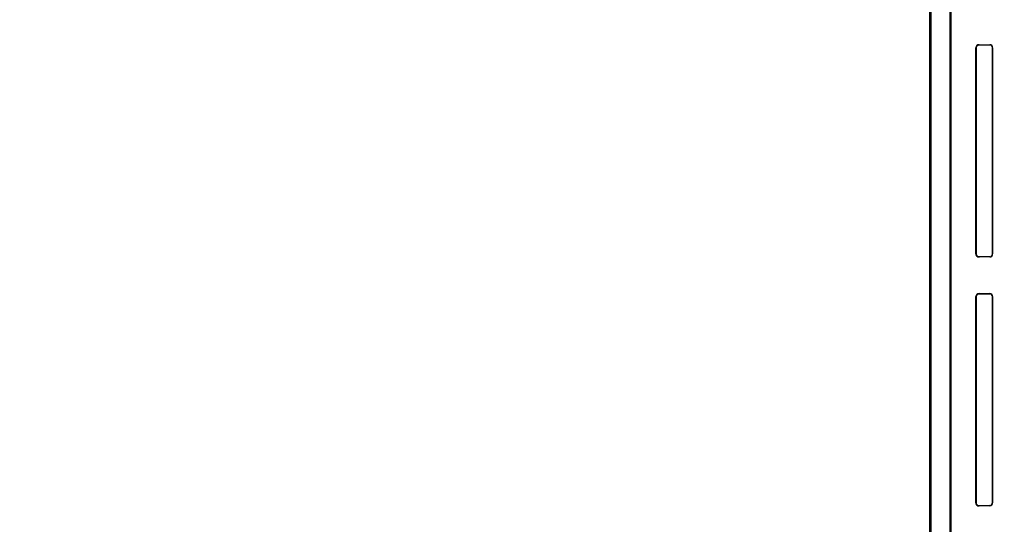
# Model space of a CAD drawing. Header units: millimetres. Extents: x 0 to 297, y 0 to 210.
# Tile 358 of 446: x 241.134 to 242.381, y 158.348 to 158.987. Entities that reach past the tile are written whole.
import ezdxf

# ---------------------------------------------------------------- set-up
doc = ezdxf.new("R2010")
doc.units = ezdxf.units.MM
doc.header["$LTSCALE"] = 16.335
doc.layers.get('0').update_dxf_attribs({"linetype": 'CONTINUOUS'})
for name, color, linetype in [('AXES_REF', 7, 'CONTINUOUS'), ('INTFCLR_1', 7, 'CONTINUOUS'), ('INTFCLR_72935', 7, 'CONTINUOUS')]:
    doc.layers.add(name, color=color, linetype=linetype)

msp = doc.modelspace()

# ---------------------------------------------------------------- linework, layer by layer
at = {"color": 7, "linetype": 'Continuous'}
for radius in [8.7262, 8.7255, 8.6696]:
    msp.add_circle((241.415, 154.4106), radius, dxfattribs=at)
msp.add_arc((241.415, 154.4106), 8.64, 278.27713, 261.72287, dxfattribs=at)
at = {"layer": 'AXES_REF', "color": 9, "linetype": 'Continuous'}
msp.add_circle((241.415, 154.4106), 5.3357, dxfattribs=at)
msp.add_arc((241.415, 154.4106), 7.9601, 94.41181, 85.58819, dxfattribs=at)
at = {"layer": 'INTFCLR_1', "color": 6, "linetype": 'Continuous'}
for p, q in [((242.2869, 157.5606), (242.2869, 159.9636)), ((242.2885, 157.5606), (242.2885, 159.9636)), ((242.3123, 159.1244), (242.3123, 158.0397)), ((242.3139, 158.0397), (242.3139, 159.1244)), ((242.3451, 158.9511), (242.3451, 158.6901)), ((242.3454, 158.9511), (242.3454, 158.6901)), ((242.3661, 158.6901), (242.3661, 158.9511)), ((242.3663, 158.6901), (242.3663, 158.9511)), ((242.3451, 158.6361), (242.3451, 158.3751)), ((242.3454, 158.6361), (242.3454, 158.3751)), ((242.3661, 158.3751), (242.3661, 158.6361)), ((242.3663, 158.3751), (242.3663, 158.6361))]:
    msp.add_line(p, q, dxfattribs=at)
at = {"layer": 'INTFCLR_1', "color": 9, "linetype": 'Continuous'}
for p, q in [((242.3451, 158.9511), (242.3454, 158.9511)), ((242.349, 158.9547), (242.349, 158.955)), ((242.3625, 158.9548), (242.3625, 158.9547)), ((242.3661, 158.9511), (242.3663, 158.9511)), ((242.3454, 158.6901), (242.3451, 158.6901)), ((242.3663, 158.6901), (242.3661, 158.6901)), ((242.349, 158.6862), (242.349, 158.6864)), ((242.3625, 158.6865), (242.3625, 158.6863)), ((242.349, 158.6397), (242.349, 158.64)), ((242.3625, 158.6398), (242.3625, 158.6397)), ((242.3451, 158.6361), (242.3454, 158.6361)), ((242.3661, 158.6361), (242.3663, 158.6361)), ((242.3454, 158.3751), (242.3451, 158.3751)), ((242.349, 158.3712), (242.349, 158.3714)), ((242.3625, 158.3715), (242.3625, 158.3713)), ((242.3663, 158.3751), (242.3661, 158.3751))]:
    msp.add_line(p, q, dxfattribs=at)
at = {"layer": 'INTFCLR_1', "color": 7, "linetype": 'Continuous'}
for points in [[(242.349, 158.9547), (242.3489, 158.9547), (242.3488, 158.9547), (242.3486, 158.9547), (242.3485, 158.9547), (242.3484, 158.9547), (242.3483, 158.9547), (242.3482, 158.9546), (242.348, 158.9546), (242.3479, 158.9546)], [(242.3479, 158.6866), (242.348, 158.6865), (242.3482, 158.6865), (242.3483, 158.6865), (242.3484, 158.6865), (242.3485, 158.6865), (242.3486, 158.6864), (242.3488, 158.6864), (242.3489, 158.6864), (242.349, 158.6864)], [(242.349, 158.6397), (242.3489, 158.6397), (242.3488, 158.6397), (242.3486, 158.6397), (242.3485, 158.6397), (242.3484, 158.6397), (242.3483, 158.6397), (242.3482, 158.6396), (242.348, 158.6396), (242.3479, 158.6396)], [(242.3479, 158.3716), (242.348, 158.3715), (242.3482, 158.3715), (242.3483, 158.3715), (242.3484, 158.3715), (242.3485, 158.3715), (242.3486, 158.3714), (242.3488, 158.3714), (242.3489, 158.3714), (242.349, 158.3714)]]:
    msp.add_lwpolyline(points, dxfattribs=at)
at = {"layer": 'INTFCLR_1', "color": 6, "linetype": 'Continuous'}
for centre, radius, start, end in [((242.349, 158.9511), 0.00388, 89.5035, 179.9896), ((242.3625, 158.9511), 0.00377, 0.0052, 89.6013), ((242.3625, 158.9511), 0.00358, 0.003, 89.6832), ((242.349, 158.6901), 0.00388, 180.0104, 270.4965), ((242.3625, 158.6901), 0.00377, 270.3987, 359.9948), ((242.3625, 158.6901), 0.00358, 270.3163, 359.9974), ((242.349, 158.6361), 0.00388, 89.5035, 179.9897), ((242.3625, 158.6361), 0.00377, 0.0052, 89.6013), ((242.3625, 158.6361), 0.00358, 0.003, 89.6832), ((242.349, 158.3751), 0.00388, 180.0104, 270.4966), ((242.3625, 158.3751), 0.00377, 270.3986, 359.9948), ((242.3625, 158.3751), 0.00358, 270.3163, 359.9975)]:
    msp.add_arc(centre, radius, start, end, dxfattribs=at)
at = {"layer": 'INTFCLR_1', "color": 7, "linetype": 'Continuous'}
for centre, start, end in [((242.349, 158.9511), 107.1444, 179.9981), ((242.349, 158.6901), 180.0037, 252.8752), ((242.349, 158.6361), 107.1444, 179.9981), ((242.349, 158.3751), 180.0037, 252.8752)]:
    msp.add_arc(centre, 0.00366, start, end, dxfattribs=at)
at = {"layer": 'INTFCLR_1', "color": 6, "linetype": 'Continuous'}
for centre, major_axis, start_param, end_param in [((242.7833, 158.9556), (0.4694, 0), -2.752157, -2.682293), ((242.7833, 158.9556), (0.4964, 0), -2.635828, -2.582258), ((242.7833, 158.6856), (0.4964, 0), 2.582258, 2.635828), ((242.7833, 158.6856), (0.4694, 0), 2.682293, 2.752157), ((242.7833, 158.6406), (0.4694, 0), -2.752157, -2.682293), ((242.7833, 158.6406), (0.4964, 0), -2.635828, -2.582258), ((242.7833, 158.3706), (0.4964, 0), 2.582258, 2.635828), ((242.7833, 158.3706), (0.4694, 0), 2.682293, 2.752157)]:
    msp.add_ellipse(centre, major_axis=major_axis, ratio=0.003491, start_param=start_param, end_param=end_param, dxfattribs=at)
at = {"layer": 'INTFCLR_1', "color": 7, "linetype": 'Continuous'}
for points, knots in [([(242.349, 158.9547), (242.3485, 158.9547), (242.3474, 158.9545), (242.3459, 158.9533), (242.3453, 158.9519), (242.3454, 158.9511)], [0, 0, 0, 0, 0.300266, 0.552849, 1, 1, 1, 1]), ([(242.3454, 158.6901), (242.3454, 158.6896), (242.3456, 158.6885), (242.3467, 158.6869), (242.3482, 158.6864), (242.349, 158.6864)], [0, 0, 0, 0, 0.264771, 0.552584, 1, 1, 1, 1]), ([(242.349, 158.6397), (242.3485, 158.6397), (242.3474, 158.6395), (242.3459, 158.6383), (242.3453, 158.6369), (242.3454, 158.6361)], [0, 0, 0, 0, 0.300266, 0.552849, 1, 1, 1, 1]), ([(242.3454, 158.3751), (242.3454, 158.3746), (242.3456, 158.3735), (242.3467, 158.3719), (242.3482, 158.3714), (242.349, 158.3714)], [0, 0, 0, 0, 0.264771, 0.552584, 1, 1, 1, 1])]:
    msp.add_open_spline(points, degree=3, knots=knots, dxfattribs=at)
at = {"layer": 'INTFCLR_72935', "color": 6, "linetype": 'Continuous'}
for p, q in [((242.2869, 159.9636), (242.2869, 157.5606)), ((242.2885, 157.5606), (242.2885, 159.9636)), ((242.3123, 158.0355), (242.3123, 159.1287)), ((242.3139, 158.0371), (242.3139, 159.127)), ((242.3451, 158.6901), (242.3451, 158.9511)), ((242.3454, 158.6901), (242.3454, 158.9511)), ((242.3661, 158.9511), (242.3661, 158.6901)), ((242.3663, 158.9511), (242.3663, 158.6901)), ((242.3451, 158.3751), (242.3451, 158.6361)), ((242.3454, 158.3751), (242.3454, 158.6361)), ((242.3661, 158.6361), (242.3661, 158.3751)), ((242.3663, 158.6361), (242.3663, 158.3751))]:
    msp.add_line(p, q, dxfattribs=at)
at = {"layer": 'INTFCLR_72935', "color": 9, "linetype": 'Continuous'}
for p, q in [((242.3454, 158.9511), (242.3451, 158.9511)), ((242.349, 158.955), (242.349, 158.9547)), ((242.3625, 158.9547), (242.3625, 158.9548)), ((242.3663, 158.9511), (242.3661, 158.9511)), ((242.3451, 158.6901), (242.3454, 158.6901)), ((242.3661, 158.6901), (242.3663, 158.6901)), ((242.349, 158.6864), (242.349, 158.6862)), ((242.3625, 158.6863), (242.3625, 158.6865)), ((242.349, 158.64), (242.349, 158.6397)), ((242.3625, 158.6397), (242.3625, 158.6398)), ((242.3454, 158.6361), (242.3451, 158.6361)), ((242.3663, 158.6361), (242.3661, 158.6361)), ((242.3451, 158.3751), (242.3454, 158.3751)), ((242.349, 158.3714), (242.349, 158.3712)), ((242.3625, 158.3713), (242.3625, 158.3715)), ((242.3661, 158.3751), (242.3663, 158.3751))]:
    msp.add_line(p, q, dxfattribs=at)
at = {"layer": 'INTFCLR_72935', "color": 7, "linetype": 'Continuous'}
for points in [[(242.3479, 158.9546), (242.348, 158.9546), (242.3482, 158.9546), (242.3483, 158.9547), (242.3484, 158.9547), (242.3485, 158.9547), (242.3486, 158.9547), (242.3488, 158.9547), (242.3489, 158.9547), (242.349, 158.9547)], [(242.349, 158.6864), (242.3489, 158.6864), (242.3488, 158.6864), (242.3486, 158.6864), (242.3485, 158.6865), (242.3484, 158.6865), (242.3483, 158.6865), (242.3482, 158.6865), (242.348, 158.6865), (242.3479, 158.6866)], [(242.3479, 158.6396), (242.348, 158.6396), (242.3482, 158.6396), (242.3483, 158.6397), (242.3484, 158.6397), (242.3485, 158.6397), (242.3486, 158.6397), (242.3488, 158.6397), (242.3489, 158.6397), (242.349, 158.6397)], [(242.349, 158.3714), (242.3489, 158.3714), (242.3488, 158.3714), (242.3486, 158.3714), (242.3485, 158.3715), (242.3484, 158.3715), (242.3483, 158.3715), (242.3482, 158.3715), (242.348, 158.3715), (242.3479, 158.3716)]]:
    msp.add_lwpolyline(points, dxfattribs=at)
at = {"layer": 'INTFCLR_72935', "color": 6, "linetype": 'Continuous'}
for centre, radius, start, end in [((242.349, 158.9511), 0.00388, 89.5034, 179.9896), ((242.3625, 158.9511), 0.00377, 0.0052, 89.6014), ((242.3625, 158.9511), 0.00358, 0.0025, 89.6837), ((242.349, 158.6901), 0.00388, 180.0104, 270.4965), ((242.3625, 158.6901), 0.00377, 270.3987, 359.9948), ((242.3625, 158.6901), 0.00358, 270.3174, 359.9965), ((242.349, 158.6361), 0.00388, 89.5034, 179.9896), ((242.3625, 158.6361), 0.00377, 0.0052, 89.6013), ((242.3625, 158.6361), 0.00358, 0.0025, 89.6837), ((242.349, 158.3751), 0.00388, 180.0104, 270.4965), ((242.3625, 158.3751), 0.00377, 270.3986, 359.9948), ((242.3625, 158.3751), 0.00358, 270.3174, 359.9965)]:
    msp.add_arc(centre, radius, start, end, dxfattribs=at)
at = {"layer": 'INTFCLR_72935', "color": 7, "linetype": 'Continuous'}
for centre, start, end in [((242.349, 158.9511), 107.1248, 179.9963), ((242.349, 158.6901), 180.0019, 252.8556), ((242.349, 158.6361), 107.1248, 179.9963), ((242.349, 158.3751), 180.0019, 252.8556)]:
    msp.add_arc(centre, 0.00366, start, end, dxfattribs=at)
at = {"layer": 'INTFCLR_72935', "color": 6, "linetype": 'Continuous'}
for centre, major_axis, start_param, end_param in [((242.7833, 158.9556), (0.4694, 0), -2.752157, -2.682293), ((242.7833, 158.9556), (0.4964, 0), -2.635828, -2.582258), ((242.7833, 158.6856), (0.4964, 0), 2.582258, 2.635828), ((242.7833, 158.6856), (0.4694, 0), 2.682293, 2.752157), ((242.7833, 158.6406), (0.4694, 0), -2.752157, -2.682293), ((242.7833, 158.6406), (0.4964, 0), -2.635828, -2.582258), ((242.7833, 158.3706), (0.4964, 0), 2.582258, 2.635828), ((242.7833, 158.3706), (0.4694, 0), 2.682293, 2.752157)]:
    msp.add_ellipse(centre, major_axis=major_axis, ratio=0.003491, start_param=start_param, end_param=end_param, dxfattribs=at)
at = {"layer": 'INTFCLR_72935', "color": 7, "linetype": 'Continuous'}
for points, knots in [([(242.3454, 158.9511), (242.3454, 158.9516), (242.3456, 158.9526), (242.3467, 158.9542), (242.3482, 158.9547), (242.349, 158.9547)], [0, 0, 0, 0, 0.264771, 0.552584, 1, 1, 1, 1]), ([(242.349, 158.6864), (242.3485, 158.6864), (242.3474, 158.6867), (242.3459, 158.6878), (242.3453, 158.6892), (242.3454, 158.6901)], [0, 0, 0, 0, 0.300266, 0.552849, 1, 1, 1, 1]), ([(242.3454, 158.6361), (242.3454, 158.6366), (242.3456, 158.6376), (242.3467, 158.6392), (242.3482, 158.6397), (242.349, 158.6397)], [0, 0, 0, 0, 0.264771, 0.552584, 1, 1, 1, 1]), ([(242.349, 158.3714), (242.3485, 158.3714), (242.3474, 158.3717), (242.3459, 158.3728), (242.3453, 158.3742), (242.3454, 158.3751)], [0, 0, 0, 0, 0.300266, 0.552849, 1, 1, 1, 1])]:
    msp.add_open_spline(points, degree=3, knots=knots, dxfattribs=at)

doc.saveas('drawing.dxf')
